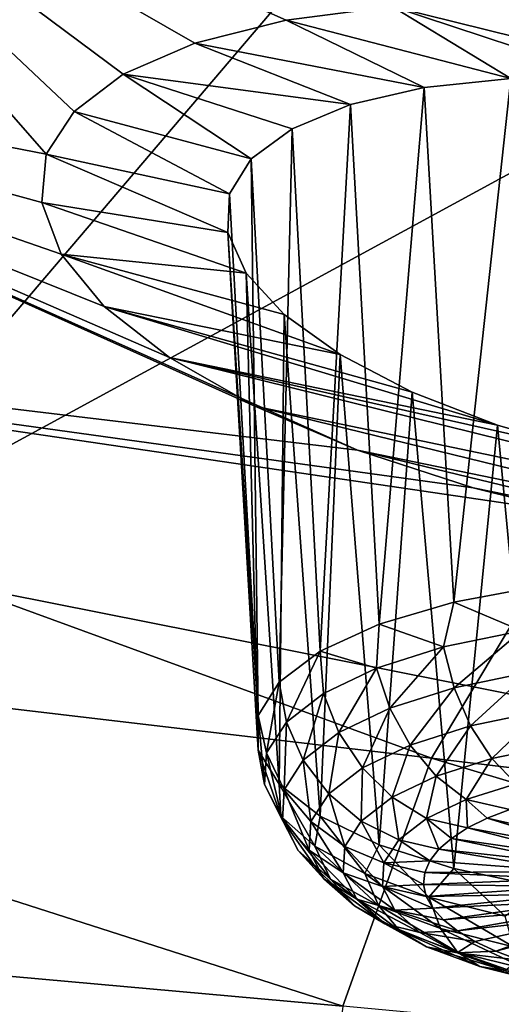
# Model space of a CAD drawing. Header units: metres. Extents: x -92 to 264, y -100 to 50.
# Tile 387 of 656: x 171.72 to 173.15, y -15.3 to -12.37. Entities that reach past the tile are written whole.
import ezdxf

# ---------------------------------------------------------------- set-up
doc = ezdxf.new("R2010")
doc.units = ezdxf.units.M
doc.layers.add('solid_21062050_01', color=7, linetype='CONTINUOUS')

msp = doc.modelspace()

# ---------------------------------------------------------------- linework, layer by layer
at = {"layer": 'solid_21062050_01'}
for points in [[(171.852524, -8.700409, 210.26532), (164.166306, -12.169281, 212.40361), (167.519424, -13.114744, 215.029739)], [(174.940277, -9.441522, 212.323837), (171.852524, -8.700409, 210.26532), (167.519424, -13.114744, 215.029739)], [(174.940277, -9.441522, 212.323837), (167.519424, -13.114744, 215.029739), (171.089066, -13.964397, 217.38974)], [(178.197235, -10.094261, 214.136887), (174.940277, -9.441522, 212.323837), (171.089066, -13.964397, 217.38974)], [(178.197235, -10.094261, 214.136887), (171.089066, -13.964397, 217.38974), (174.851425, -14.712576, 219.46788)], [(171.787613, -10.811672, 156.192413), (173.940735, -12.383893, 158.996338), (173.554443, -12.337211, 159.026306)], [(171.787613, -10.811672, 156.192413), (174.32164, -12.457742, 159.034576), (173.940735, -12.383893, 158.996338)], [(171.787613, -10.811672, 156.192413), (174.629761, -12.539425, 159.119003), (174.32164, -12.457742, 159.034576)], [(171.787613, -10.811672, 156.192413), (175.50975, -11.883598, 157.297546), (174.629761, -12.539425, 159.119003)], [(169.947205, -12.412349, 160.638458), (170.771759, -11.599391, 158.380386), (171.797058, -12.771298, 160.731018)], [(170.771759, -11.599391, 158.380386), (171.879745, -12.64402, 160.392181), (171.797058, -12.771298, 160.731018)], [(170.771759, -11.599391, 158.380386), (172.025635, -12.533048, 160.069229), (171.879745, -12.64402, 160.392181)], [(170.771759, -11.599391, 158.380386), (172.239136, -12.440477, 159.765533), (172.025635, -12.533048, 160.069229)], [(170.771759, -11.599391, 158.380386), (172.510849, -12.371965, 159.498398), (172.239136, -12.440477, 159.765533)], [(170.771759, -11.599391, 158.380386), (172.826782, -12.331303, 159.282303), (172.510849, -12.371965, 159.498398)], [(173.179489, -12.545585, 159.65654), (172.510849, -12.371965, 159.498398), (172.826782, -12.331303, 159.282303)], [(173.765366, -12.563386, 159.483032), (172.826782, -12.331303, 159.282303), (173.178894, -12.319558, 159.122925)], [(173.464294, -12.542227, 159.542999), (172.826782, -12.331303, 159.282303), (173.765366, -12.563386, 159.483032)], [(173.179489, -12.545585, 159.65654), (172.826782, -12.331303, 159.282303), (173.464294, -12.542227, 159.542999)], [(172.922226, -12.573185, 159.818741), (172.239136, -12.440477, 159.765533), (172.510849, -12.371965, 159.498398)], [(172.922226, -12.573185, 159.818741), (172.510849, -12.371965, 159.498398), (173.179489, -12.545585, 159.65654)], [(169.319351, -13.245224, 162.951859), (169.947205, -12.412349, 160.638458), (172.723343, -13.653013, 162.521469)], [(169.947205, -12.412349, 160.638458), (172.418106, -13.521825, 162.316711), (172.723343, -13.653013, 162.521469)], [(169.947205, -12.412349, 160.638458), (172.164169, -13.377326, 162.061035), (172.418106, -13.521825, 162.316711)], [(169.947205, -12.412349, 160.638458), (171.969788, -13.224633, 161.763657), (172.164169, -13.377326, 162.061035)], [(169.947205, -12.412349, 160.638458), (171.841812, -13.069356, 161.435501), (171.969788, -13.224633, 161.763657)], [(169.947205, -12.412349, 160.638458), (171.783386, -12.915529, 161.085068), (171.841812, -13.069356, 161.435501)], [(169.947205, -12.412349, 160.638458), (171.797058, -12.771298, 160.731018), (171.783386, -12.915529, 161.085068)], [(172.702454, -12.623827, 160.022919), (172.025635, -12.533048, 160.069229), (172.239136, -12.440477, 159.765533)], [(172.702454, -12.623827, 160.022919), (172.239136, -12.440477, 159.765533), (172.922226, -12.573185, 159.818741)], [(172.406891, -12.785187, 160.523407), (171.879745, -12.64402, 160.392181), (172.025635, -12.533048, 160.069229)], [(172.528503, -12.695435, 160.26091), (172.406891, -12.785187, 160.523407), (172.025635, -12.533048, 160.069229)], [(172.528503, -12.695435, 160.26091), (172.025635, -12.533048, 160.069229), (172.702454, -12.623827, 160.022919)], [(172.922226, -12.573185, 159.818741), (173.179489, -12.545585, 159.65654), (173.010468, -14.105104, 159.316116)], [(173.179489, -12.545585, 159.65654), (173.269684, -14.057035, 159.174347), (173.010468, -14.105104, 159.316116)], [(172.702454, -12.623827, 160.022919), (172.922226, -12.573185, 159.818741), (172.788025, -14.170986, 159.50528)], [(172.922226, -12.573185, 159.818741), (173.010468, -14.105104, 159.316116), (172.788025, -14.170986, 159.50528)], [(172.528503, -12.695435, 160.26091), (172.702454, -12.623827, 160.022919), (172.612091, -14.251803, 159.733566)], [(172.702454, -12.623827, 160.022919), (172.788025, -14.170986, 159.50528), (172.612091, -14.251803, 159.733566)], [(172.342239, -12.889622, 160.800278), (171.797058, -12.771298, 160.731018), (171.879745, -12.64402, 160.392181)], [(172.342239, -12.889622, 160.800278), (171.879745, -12.64402, 160.392181), (172.406891, -12.785187, 160.523407)], [(172.528503, -12.695435, 160.26091), (172.490341, -14.344023, 159.991013), (172.406891, -12.785187, 160.523407)], [(172.528503, -12.695435, 160.26091), (172.612091, -14.251803, 159.733566), (172.490341, -14.344023, 159.991013)], [(172.337097, -13.004726, 161.080917), (171.783386, -12.915529, 161.085068), (171.797058, -12.771298, 160.731018)], [(172.337097, -13.004726, 161.080917), (171.797058, -12.771298, 160.731018), (172.342239, -12.889622, 160.800278)], [(172.342239, -12.889622, 160.800278), (172.406891, -12.785187, 160.523407), (172.428116, -14.443613, 160.266342)], [(172.428116, -14.443613, 160.266342), (172.406891, -12.785187, 160.523407), (172.490341, -14.344023, 159.991013)], [(172.337097, -13.004726, 161.080917), (172.342239, -12.889622, 160.800278), (172.428116, -14.443613, 160.266342)], [(172.391907, -13.126076, 161.354462), (171.841812, -13.069356, 161.435501), (171.783386, -12.915529, 161.085068)], [(172.391907, -13.126076, 161.354462), (171.783386, -12.915529, 161.085068), (172.337097, -13.004726, 161.080917)], [(172.337097, -13.004726, 161.080917), (172.428116, -14.443613, 160.266342), (172.428101, -14.546224, 160.547546)], [(172.391907, -13.126076, 161.354462), (172.337097, -13.004726, 161.080917), (172.428101, -14.546224, 160.547546)], [(172.671783, -13.368452, 161.837921), (171.969788, -13.224633, 161.763657), (171.841812, -13.069356, 161.435501)], [(172.504822, -13.24895, 161.610199), (171.841812, -13.069356, 161.435501), (172.391907, -13.126076, 161.354462)], [(172.671783, -13.368452, 161.837921), (171.841812, -13.069356, 161.435501), (172.504822, -13.24895, 161.610199)], [(172.391907, -13.126076, 161.354462), (172.428101, -14.546224, 160.547546), (172.490326, -14.647368, 160.822311)], [(172.504822, -13.24895, 161.610199), (172.391907, -13.126076, 161.354462), (172.490326, -14.647368, 160.822311)], [(173.140213, -13.578248, 162.173416), (172.164169, -13.377326, 162.061035), (171.969788, -13.224633, 161.763657)], [(172.886398, -13.479745, 162.028305), (171.969788, -13.224633, 161.763657), (172.671783, -13.368452, 161.837921)], [(173.140213, -13.578248, 162.173416), (171.969788, -13.224633, 161.763657), (172.886398, -13.479745, 162.028305)], [(168.892319, -14.092566, 165.305435), (169.319351, -13.245224, 162.951859), (172.943176, -14.570165, 164.759781)], [(169.319351, -13.245224, 162.951859), (173.379593, -13.842735, 162.73909), (172.943176, -14.570165, 164.759781)], [(169.319351, -13.245224, 162.951859), (173.067291, -13.765319, 162.66655), (173.379593, -13.842735, 162.73909)], [(169.319351, -13.245224, 162.951859), (172.723343, -13.653013, 162.521469), (173.067291, -13.765319, 162.66655)], [(172.504822, -13.24895, 161.610199), (172.490326, -14.647368, 160.822311), (172.612061, -14.742627, 161.078644)], [(172.671783, -13.368452, 161.837921), (172.504822, -13.24895, 161.610199), (172.612061, -14.742627, 161.078644)], [(172.671783, -13.368452, 161.837921), (172.612061, -14.742627, 161.078644), (172.787979, -14.827837, 161.305344)], [(172.886398, -13.479745, 162.028305), (172.671783, -13.368452, 161.837921), (172.787979, -14.827837, 161.305344)], [(174.527267, -13.96125, 162.605286), (172.418106, -13.521825, 162.316711), (172.164169, -13.377326, 162.061035)], [(173.423004, -13.659877, 162.267212), (174.527267, -13.96125, 162.605286), (172.164169, -13.377326, 162.061035)], [(173.423004, -13.659877, 162.267212), (172.164169, -13.377326, 162.061035), (173.140213, -13.578248, 162.173416)], [(172.886398, -13.479745, 162.028305), (172.787979, -14.827837, 161.305344), (173.010391, -14.899273, 161.492493)], [(173.140213, -13.578248, 162.173416), (172.886398, -13.479745, 162.028305), (173.010391, -14.899273, 161.492493)], [(174.179047, -13.952662, 162.711975), (172.723343, -13.653013, 162.521469), (172.418106, -13.521825, 162.316711)], [(174.179047, -13.952662, 162.711975), (172.418106, -13.521825, 162.316711), (174.527267, -13.96125, 162.605286)], [(173.140213, -13.578248, 162.173416), (173.010391, -14.899273, 161.492493), (173.269608, -14.953815, 161.631927)], [(173.423004, -13.659877, 162.267212), (173.140213, -13.578248, 162.173416), (173.269608, -14.953815, 161.631927)], [(173.812164, -13.917356, 162.760941), (173.067291, -13.765319, 162.66655), (172.723343, -13.653013, 162.521469)], [(173.812164, -13.917356, 162.760941), (172.723343, -13.653013, 162.521469), (174.179047, -13.952662, 162.711975)], [(173.812164, -13.917356, 162.760941), (173.379593, -13.842735, 162.73909), (173.067291, -13.765319, 162.66655)], [(176.928711, -15.049812, 164.53186), (172.943176, -14.570165, 164.759781), (173.379593, -13.842735, 162.73909)], [(174.851425, -14.712576, 219.46788), (171.089066, -13.964397, 217.38974), (167.987335, -18.93672, 222.611374)], [(173.211334, -14.190564, 159.182846), (173.010468, -14.105104, 159.316116), (173.269684, -14.057035, 159.174347)], [(168.668884, -14.948828, 167.683792), (168.892319, -14.092566, 165.305435), (172.679749, -15.308764, 166.81131)], [(168.892319, -14.092566, 165.305435), (172.943176, -14.570165, 164.759781), (172.679749, -15.308764, 166.81131)], [(172.978928, -14.238664, 159.323654), (172.788025, -14.170986, 159.50528), (173.010468, -14.105104, 159.316116)], [(173.211334, -14.190564, 159.182846), (172.978928, -14.238664, 159.323654), (173.010468, -14.105104, 159.316116)], [(172.780014, -14.301744, 159.504242), (172.612091, -14.251803, 159.733566), (172.788025, -14.170986, 159.50528)], [(172.978928, -14.238664, 159.323654), (172.780014, -14.301744, 159.504242), (172.788025, -14.170986, 159.50528)], [(173.011108, -14.360743, 159.324615), (172.978928, -14.238664, 159.323654), (173.211334, -14.190564, 159.182846)], [(173.011108, -14.360743, 159.324615), (173.211334, -14.190564, 159.182846), (173.234528, -14.314503, 159.18924)], [(172.819885, -14.421385, 159.498215), (172.780014, -14.301744, 159.504242), (172.978928, -14.238664, 159.323654)], [(172.819885, -14.421385, 159.498215), (172.978928, -14.238664, 159.323654), (173.011108, -14.360743, 159.324615)], [(172.511642, -14.462671, 159.955643), (172.490341, -14.344023, 159.991013), (172.612091, -14.251803, 159.733566)], [(172.622223, -14.377383, 159.717636), (172.511642, -14.462671, 159.955643), (172.612091, -14.251803, 159.733566)], [(172.780014, -14.301744, 159.504242), (172.622223, -14.377383, 159.717636), (172.612091, -14.251803, 159.733566)], [(172.668198, -14.494099, 159.703354), (172.622223, -14.377383, 159.717636), (172.780014, -14.301744, 159.504242)], [(172.668198, -14.494099, 159.703354), (172.780014, -14.301744, 159.504242), (172.819885, -14.421385, 159.498215)], [(173.011108, -14.360743, 159.324615), (173.234528, -14.314503, 159.18924), (173.060104, -14.474027, 159.351181)], [(173.234528, -14.314503, 159.18924), (173.270111, -14.430562, 159.223938), (173.060104, -14.474027, 159.351181)], [(172.452499, -14.554334, 160.209137), (172.428116, -14.443613, 160.266342), (172.490341, -14.344023, 159.991013)], [(172.452499, -14.554334, 160.209137), (172.490341, -14.344023, 159.991013), (172.511642, -14.462671, 159.955643)], [(172.819885, -14.421385, 159.498215), (173.011108, -14.360743, 159.324615), (172.880356, -14.531029, 159.514359)], [(173.011108, -14.360743, 159.324615), (173.060104, -14.474027, 159.351181), (172.880356, -14.531029, 159.514359)], [(172.56189, -14.57609, 159.932159), (172.511642, -14.462671, 159.955643), (172.622223, -14.377383, 159.717636)], [(172.668198, -14.494099, 159.703354), (172.56189, -14.57609, 159.932159), (172.622223, -14.377383, 159.717636)], [(172.668198, -14.494099, 159.703354), (172.819885, -14.421385, 159.498215), (172.737778, -14.599379, 159.707184)], [(172.819885, -14.421385, 159.498215), (172.880356, -14.531029, 159.514359), (172.737778, -14.599379, 159.707184)], [(172.447067, -14.648845, 160.468353), (172.428101, -14.546224, 160.547546), (172.428116, -14.443613, 160.266342)], [(172.452499, -14.554334, 160.209137), (172.447067, -14.648845, 160.468353), (172.428116, -14.443613, 160.266342)], [(173.060104, -14.474027, 159.351181), (173.270111, -14.430562, 159.223938), (173.122803, -14.571292, 159.401672)], [(173.270111, -14.430562, 159.223938), (173.315826, -14.531342, 159.284698), (173.122803, -14.571292, 159.401672)], [(172.505035, -14.664207, 160.175842), (172.452499, -14.554334, 160.209137), (172.511642, -14.462671, 159.955643)], [(172.505035, -14.664207, 160.175842), (172.511642, -14.462671, 159.955643), (172.56189, -14.57609, 159.932159)], [(172.880356, -14.531029, 159.514359), (173.060104, -14.474027, 159.351181), (172.957581, -14.623686, 159.551651)], [(173.060104, -14.474027, 159.351181), (173.122803, -14.571292, 159.401672), (172.957581, -14.623686, 159.551651)], [(172.668198, -14.494099, 159.703354), (172.637848, -14.676448, 159.922272), (172.56189, -14.57609, 159.932159)], [(172.668198, -14.494099, 159.703354), (172.737778, -14.599379, 159.707184), (172.637848, -14.676448, 159.922272)], [(172.737778, -14.599379, 159.707184), (172.880356, -14.531029, 159.514359), (172.826523, -14.686509, 159.728882)], [(172.880356, -14.531029, 159.514359), (172.957581, -14.623686, 159.551651), (172.826523, -14.686509, 159.728882)], [(173.122803, -14.571292, 159.401672), (173.315826, -14.531342, 159.284698), (173.19519, -14.646338, 159.472855)], [(172.495575, -14.742576, 160.723328), (172.490326, -14.647368, 160.822311), (172.428101, -14.546224, 160.547546)], [(172.447067, -14.648845, 160.468353), (172.495575, -14.742576, 160.723328), (172.428101, -14.546224, 160.547546)], [(172.499817, -14.755066, 160.425049), (172.447067, -14.648845, 160.468353), (172.452499, -14.554334, 160.209137)], [(172.499817, -14.755066, 160.425049), (172.452499, -14.554334, 160.209137), (172.505035, -14.664207, 160.175842)], [(176.648666, -15.679286, 166.280289), (172.679749, -15.308764, 166.81131), (172.943176, -14.570165, 164.759781)], [(176.928711, -15.049812, 164.53186), (176.648666, -15.679286, 166.280289), (172.943176, -14.570165, 164.759781)], [(172.957581, -14.623686, 159.551651), (173.122803, -14.571292, 159.401672), (173.046631, -14.693448, 159.607712)], [(173.122803, -14.571292, 159.401672), (173.19519, -14.646338, 159.472855), (173.046631, -14.693448, 159.607712)], [(172.505035, -14.664207, 160.175842), (172.56189, -14.57609, 159.932159), (172.584396, -14.759277, 160.151321)], [(172.584396, -14.759277, 160.151321), (172.56189, -14.57609, 159.932159), (172.637848, -14.676448, 159.922272)], [(172.737778, -14.599379, 159.707184), (172.73468, -14.757348, 159.926575), (172.637848, -14.676448, 159.922272)], [(172.737778, -14.599379, 159.707184), (172.826523, -14.686509, 159.728882), (172.73468, -14.757348, 159.926575)], [(172.826523, -14.686509, 159.728882), (172.957581, -14.623686, 159.551651), (172.928802, -14.749936, 159.767075)], [(172.957581, -14.623686, 159.551651), (173.046631, -14.693448, 159.607712), (172.928802, -14.749936, 159.767075)], [(172.546432, -14.845172, 160.670166), (172.495575, -14.742576, 160.723328), (172.447067, -14.648845, 160.468353)], [(172.546432, -14.845172, 160.670166), (172.447067, -14.648845, 160.468353), (172.499817, -14.755066, 160.425049)], [(172.59613, -14.831922, 160.964279), (172.612061, -14.742627, 161.078644), (172.490326, -14.647368, 160.822311)], [(172.495575, -14.742576, 160.723328), (172.59613, -14.831922, 160.964279), (172.490326, -14.647368, 160.822311)], [(173.046631, -14.693448, 159.607712), (173.19519, -14.646338, 159.472855), (173.176559, -14.723065, 159.642532)], [(172.499817, -14.755066, 160.425049), (172.505035, -14.664207, 160.175842), (172.579498, -14.844682, 160.385559)], [(172.505035, -14.664207, 160.175842), (172.584396, -14.759277, 160.151321), (172.579498, -14.844682, 160.385559)], [(172.584396, -14.759277, 160.151321), (172.637848, -14.676448, 159.922272), (172.685547, -14.83348, 160.137115)], [(172.685547, -14.83348, 160.137115), (172.637848, -14.676448, 159.922272), (172.73468, -14.757348, 159.926575)], [(172.826523, -14.686509, 159.728882), (172.846207, -14.813631, 159.944824), (172.73468, -14.757348, 159.926575)], [(172.826523, -14.686509, 159.728882), (172.928802, -14.749936, 159.767075), (172.846207, -14.813631, 159.944824)], [(174.851425, -14.712576, 219.46788), (167.987335, -18.93672, 222.611374), (172.176163, -19.741882, 224.847809)], [(178.781418, -15.354294, 221.25032), (174.851425, -14.712576, 219.46788), (172.176163, -19.741882, 224.847809)], [(172.928802, -14.749936, 159.767075), (173.046631, -14.693448, 159.607712), (173.050949, -14.778049, 159.79808)], [(173.046631, -14.693448, 159.607712), (173.176559, -14.723065, 159.642532), (173.109131, -14.74929, 159.71701)], [(173.046631, -14.693448, 159.607712), (173.109131, -14.74929, 159.71701), (173.050949, -14.778049, 159.79808)], [(172.643112, -14.931064, 160.90181), (172.59613, -14.831922, 160.964279), (172.495575, -14.742576, 160.723328)], [(172.643112, -14.931064, 160.90181), (172.495575, -14.742576, 160.723328), (172.546432, -14.845172, 160.670166)], [(172.59613, -14.831922, 160.964279), (172.744904, -14.913451, 161.181946), (172.612061, -14.742627, 161.078644)], [(172.744904, -14.913451, 161.181946), (172.787979, -14.827837, 161.305344), (172.612061, -14.742627, 161.078644)], [(172.846207, -14.813631, 159.944824), (172.928802, -14.749936, 159.767075), (172.965195, -14.841696, 159.975815)], [(172.928802, -14.749936, 159.767075), (173.050949, -14.778049, 159.79808), (173.002777, -14.808981, 159.884705)], [(172.928802, -14.749936, 159.767075), (173.002777, -14.808981, 159.884705), (172.965195, -14.841696, 159.975815)], [(173.050949, -14.778049, 159.79808), (173.109131, -14.74929, 159.71701), (173.426575, -14.846603, 159.988754)], [(173.109131, -14.74929, 159.71701), (173.176559, -14.723065, 159.642532), (173.465698, -14.829128, 159.939346)], [(173.109131, -14.74929, 159.71701), (173.465698, -14.829128, 159.939346), (173.426575, -14.846603, 159.988754)], [(172.499817, -14.755066, 160.425049), (172.579498, -14.844682, 160.385559), (172.623322, -14.929379, 160.615967)], [(172.546432, -14.845172, 160.670166), (172.499817, -14.755066, 160.425049), (172.623322, -14.929379, 160.615967)], [(172.579498, -14.844682, 160.385559), (172.584396, -14.759277, 160.151321), (172.681046, -14.91198, 160.352417)], [(172.584396, -14.759277, 160.151321), (172.685547, -14.83348, 160.137115), (172.681046, -14.91198, 160.352417)], [(172.685547, -14.83348, 160.137115), (172.73468, -14.757348, 159.926575), (172.802032, -14.882086, 160.13414)], [(172.802032, -14.882086, 160.13414), (172.73468, -14.757348, 159.926575), (172.846207, -14.813631, 159.944824)], [(173.002777, -14.808981, 159.884705), (173.050949, -14.778049, 159.79808), (173.394608, -14.865767, 160.042496)], [(173.050949, -14.778049, 159.79808), (173.426575, -14.846603, 159.988754), (173.394608, -14.865767, 160.042496)], [(172.786118, -15.009441, 161.111053), (172.744904, -14.913451, 161.181946), (172.59613, -14.831922, 160.964279)], [(172.786118, -15.009441, 161.111053), (172.59613, -14.831922, 160.964279), (172.643112, -14.931064, 160.90181)], [(172.681046, -14.91198, 160.352417), (172.685547, -14.83348, 160.137115), (172.797989, -14.952668, 160.327728)], [(172.685547, -14.83348, 160.137115), (172.802032, -14.882086, 160.13414), (172.797989, -14.952668, 160.327728)], [(172.744904, -14.913451, 161.181946), (172.936142, -14.98403, 161.36795), (172.787979, -14.827837, 161.305344)], [(172.936142, -14.98403, 161.36795), (173.010391, -14.899273, 161.492493), (172.787979, -14.827837, 161.305344)], [(172.802032, -14.882086, 160.13414), (172.846207, -14.813631, 159.944824), (172.938705, -14.875782, 160.070251)], [(172.938705, -14.875782, 160.070251), (172.846207, -14.813631, 159.944824), (172.965195, -14.841696, 159.975815)], [(172.965195, -14.841696, 159.975815), (173.002777, -14.808981, 159.884705), (173.370377, -14.88629, 160.099686)], [(173.002777, -14.808981, 159.884705), (173.394608, -14.865767, 160.042496), (173.370377, -14.88629, 160.099686)], [(172.546432, -14.845172, 160.670166), (172.623322, -14.929379, 160.615967), (172.714203, -15.010117, 160.83371)], [(172.643112, -14.931064, 160.90181), (172.546432, -14.845172, 160.670166), (172.714203, -15.010117, 160.83371)], [(172.579498, -14.844682, 160.385559), (172.681046, -14.91198, 160.352417), (172.721329, -14.98983, 160.564194)], [(172.623322, -14.929379, 160.615967), (172.579498, -14.844682, 160.385559), (172.721329, -14.98983, 160.564194)], [(172.938705, -14.875782, 160.070251), (172.965195, -14.841696, 159.975815), (173.354263, -14.907821, 160.159317)], [(172.965195, -14.841696, 159.975815), (173.370377, -14.88629, 160.099686), (173.354263, -14.907821, 160.159317)], [(172.797989, -14.952668, 160.327728), (172.802032, -14.882086, 160.13414), (172.920105, -14.946343, 160.264343)], [(172.802032, -14.882086, 160.13414), (172.938705, -14.875782, 160.070251), (172.923615, -14.910811, 160.16684)], [(172.802032, -14.882086, 160.13414), (172.923615, -14.910811, 160.16684), (172.920105, -14.946343, 160.264343)], [(172.938705, -14.875782, 160.070251), (173.354263, -14.907821, 160.159317), (172.923615, -14.910811, 160.16684)], [(172.681046, -14.91198, 160.352417), (172.797989, -14.952668, 160.327728), (172.834213, -15.022668, 160.518143)], [(172.721329, -14.98983, 160.564194), (172.681046, -14.91198, 160.352417), (172.834213, -15.022668, 160.518143)], [(172.969971, -15.077291, 161.289871), (172.936142, -14.98403, 161.36795), (172.744904, -14.913451, 161.181946)], [(172.969971, -15.077291, 161.289871), (172.744904, -14.913451, 161.181946), (172.786118, -15.009441, 161.111053)], [(172.923615, -14.910811, 160.16684), (173.346588, -14.929991, 160.220367), (172.920105, -14.946343, 160.264343)], [(172.923615, -14.910811, 160.16684), (173.354263, -14.907821, 160.159317), (173.346588, -14.929991, 160.220367)], [(172.936142, -14.98403, 161.36795), (173.162521, -15.040946, 161.515167), (173.010391, -14.899273, 161.492493)], [(173.162521, -15.040946, 161.515167), (173.269608, -14.953815, 161.631927), (173.010391, -14.899273, 161.492493)], [(168.650528, -15.808406, 170.071365), (168.668884, -14.948828, 167.683792), (172.591751, -16.052137, 168.876114)], [(168.668884, -14.948828, 167.683792), (172.679749, -15.308764, 166.81131), (172.591751, -16.052137, 168.876114)], [(172.623322, -14.929379, 160.615967), (172.721329, -14.98983, 160.564194), (172.804855, -15.064039, 160.764328)], [(172.714203, -15.010117, 160.83371), (172.623322, -14.929379, 160.615967), (172.804855, -15.064039, 160.764328)], [(172.643112, -14.931064, 160.90181), (172.714203, -15.010117, 160.83371), (172.848618, -15.083789, 161.030396)], [(172.786118, -15.009441, 161.111053), (172.643112, -14.931064, 160.90181), (172.848618, -15.083789, 161.030396)], [(172.797989, -14.952668, 160.327728), (172.920105, -14.946343, 160.264343), (172.928253, -14.981931, 160.361557)], [(172.797989, -14.952668, 160.327728), (172.928253, -14.981931, 160.361557), (172.947937, -15.017127, 160.457245)], [(172.834213, -15.022668, 160.518143), (172.797989, -14.952668, 160.327728), (172.947937, -15.017127, 160.457245)], [(172.920105, -14.946343, 160.264343), (173.346588, -14.929991, 160.220367), (173.347443, -14.952419, 160.281799)], [(172.920105, -14.946343, 160.264343), (173.347443, -14.952419, 160.281799), (172.928253, -14.981931, 160.361557)], [(172.928253, -14.981931, 160.361557), (173.347443, -14.952419, 160.281799), (173.356827, -14.974723, 160.34256)], [(172.928253, -14.981931, 160.361557), (173.356827, -14.974723, 160.34256), (172.947937, -15.017127, 160.457245)], [(173.187592, -15.132007, 161.431381), (173.162521, -15.040946, 161.515167), (172.936142, -14.98403, 161.36795)], [(173.187592, -15.132007, 161.431381), (172.936142, -14.98403, 161.36795), (172.969971, -15.077291, 161.289871)], [(172.947937, -15.017127, 160.457245), (173.356827, -14.974723, 160.34256), (173.374573, -14.996522, 160.401611)], [(172.714203, -15.010117, 160.83371), (172.804855, -15.064039, 160.764328), (172.928421, -15.131755, 160.945114)], [(172.848618, -15.083789, 161.030396), (172.714203, -15.010117, 160.83371), (172.928421, -15.131755, 160.945114)], [(172.721329, -14.98983, 160.564194), (172.834213, -15.022668, 160.518143), (172.909302, -15.089394, 160.698105)], [(172.804855, -15.064039, 160.764328), (172.721329, -14.98983, 160.564194), (172.909302, -15.089394, 160.698105)], [(172.786118, -15.009441, 161.111053), (172.848618, -15.083789, 161.030396), (173.021439, -15.147567, 161.198486)], [(172.969971, -15.077291, 161.289871), (172.786118, -15.009441, 161.111053), (173.021439, -15.147567, 161.198486)], [(172.947937, -15.017127, 160.457245), (173.374573, -14.996522, 160.401611), (172.978912, -15.051488, 160.550217)], [(172.978912, -15.051488, 160.550217), (173.374573, -14.996522, 160.401611), (173.400375, -15.017442, 160.457932)], [(172.834213, -15.022668, 160.518143), (172.947937, -15.017127, 160.457245), (172.978912, -15.051488, 160.550217)], [(172.834213, -15.022668, 160.518143), (172.978912, -15.051488, 160.550217), (173.020782, -15.084583, 160.639282)], [(172.909302, -15.089394, 160.698105), (172.834213, -15.022668, 160.518143), (173.020782, -15.084583, 160.639282)], [(172.978912, -15.051488, 160.550217), (173.400375, -15.017442, 160.457932), (173.020782, -15.084583, 160.639282)], [(173.020782, -15.084583, 160.639282), (173.400375, -15.017442, 160.457932), (173.433823, -15.037126, 160.51059)], [(173.020782, -15.084583, 160.639282), (173.433823, -15.037126, 160.51059), (173.073029, -15.115996, 160.723343)], [(173.073029, -15.115996, 160.723343), (173.433823, -15.037126, 160.51059), (173.134995, -15.14533, 160.801331)], [(173.134995, -15.14533, 160.801331), (173.433823, -15.037126, 160.51059), (173.474304, -15.055237, 160.558655)], [(172.804855, -15.064039, 160.764328), (172.909302, -15.089394, 160.698105), (173.020401, -15.150281, 160.860657)], [(172.928421, -15.131755, 160.945114), (172.804855, -15.064039, 160.764328), (173.020401, -15.150281, 160.860657)], [(173.134995, -15.14533, 160.801331), (173.474304, -15.055237, 160.558655), (173.205902, -15.172218, 160.872284)], [(172.848618, -15.083789, 161.030396), (172.928421, -15.131755, 160.945114), (173.08725, -15.190376, 161.099609)], [(173.021439, -15.147567, 161.198486), (172.848618, -15.083789, 161.030396), (173.08725, -15.190376, 161.099609)], [(172.909302, -15.089394, 160.698105), (173.020782, -15.084583, 160.639282), (173.073029, -15.115996, 160.723343)], [(173.020401, -15.150281, 160.860657), (172.909302, -15.089394, 160.698105), (173.073029, -15.115996, 160.723343)], [(172.969971, -15.077291, 161.289871), (173.021439, -15.147567, 161.198486), (173.225998, -15.198998, 161.331497)], [(173.187592, -15.132007, 161.431381), (172.969971, -15.077291, 161.289871), (173.225998, -15.198998, 161.331497)], [(173.020401, -15.150281, 160.860657), (173.073029, -15.115996, 160.723343), (173.134995, -15.14533, 160.801331)], [(172.928421, -15.131755, 160.945114), (173.020401, -15.150281, 160.860657), (173.163223, -15.202991, 160.999573)], [(173.08725, -15.190376, 161.099609), (172.928421, -15.131755, 160.945114), (173.163223, -15.202991, 160.999573)], [(173.020401, -15.150281, 160.860657), (173.134995, -15.14533, 160.801331), (173.205902, -15.172218, 160.872284)], [(173.163223, -15.202991, 160.999573), (173.020401, -15.150281, 160.860657), (173.205902, -15.172218, 160.872284)], [(173.021439, -15.147567, 161.198486), (173.08725, -15.190376, 161.099609), (173.275284, -15.23765, 161.221878)], [(173.225998, -15.198998, 161.331497), (173.021439, -15.147567, 161.198486), (173.275284, -15.23765, 161.221878)], [(173.08725, -15.190376, 161.099609), (173.163223, -15.202991, 160.999573), (173.332291, -15.245497, 161.109497)], [(173.275284, -15.23765, 161.221878), (173.08725, -15.190376, 161.099609), (173.332291, -15.245497, 161.109497)]]:
    msp.add_3dface(points, dxfattribs=at)

doc.saveas('drawing.dxf')
